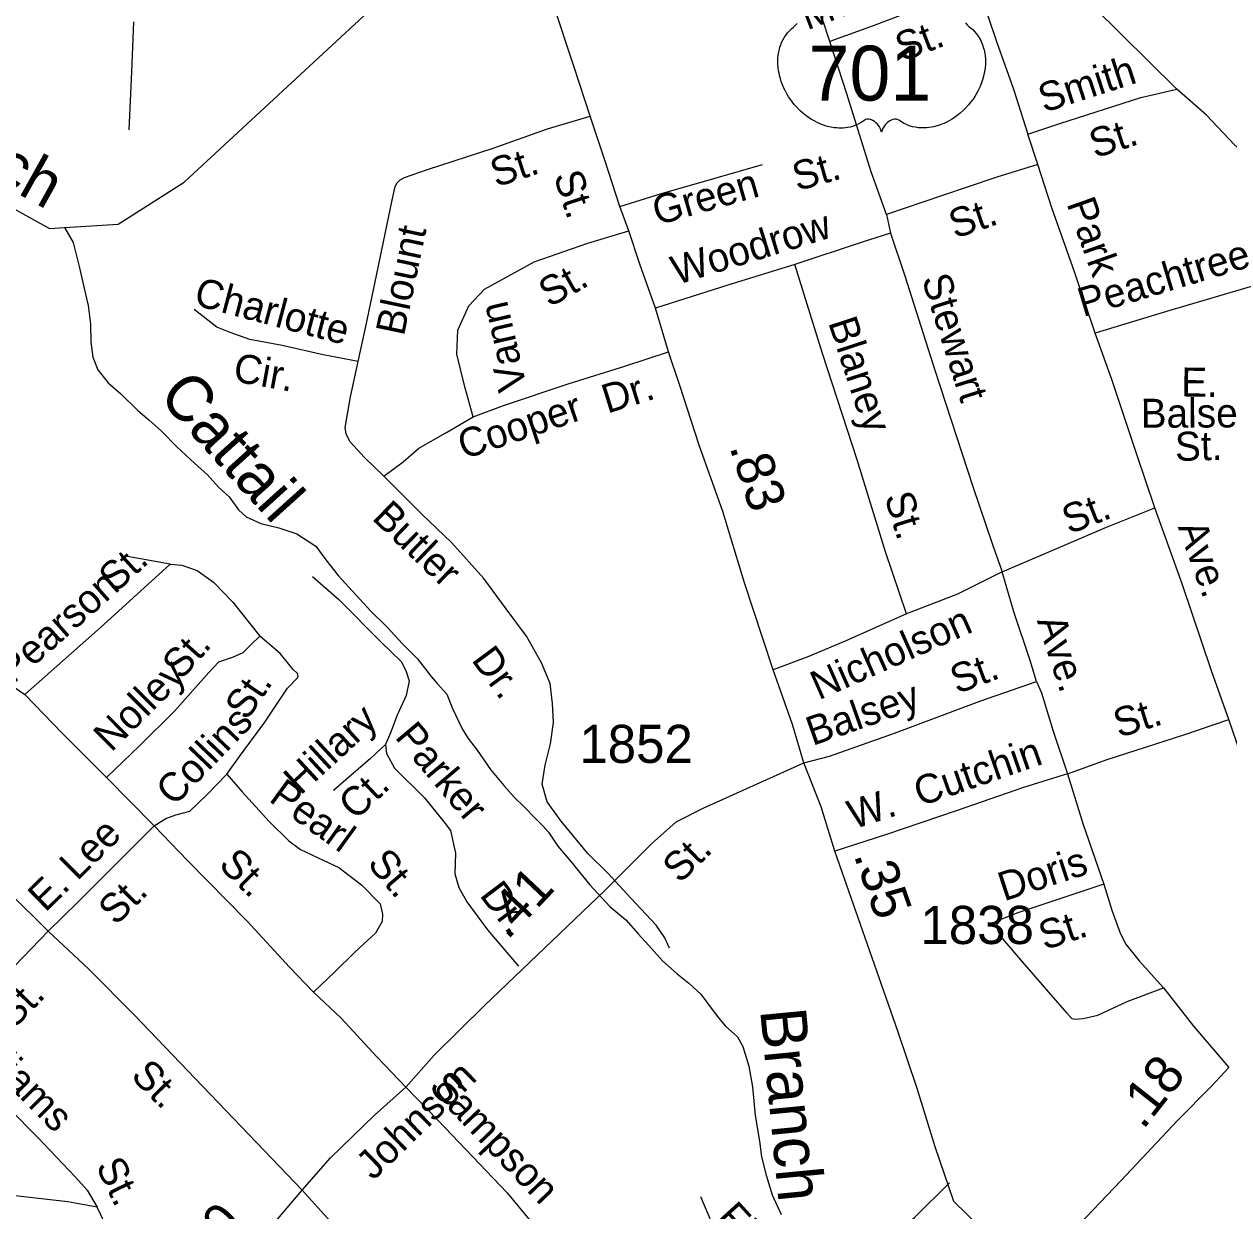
# Model space of a CAD drawing. Extents: x 2093524 to 2270757, y 289120 to 570408.
# Drawn here: x 2200351 to 2204298, y 455825 to 459714 of the extents above; entities that cross this region are included whole.
import ezdxf

# ---------------------------------------------------------------- set-up
doc = ezdxf.new("R2010")
doc.units = 0
for name, color, linetype in [('Exist Hydrographic Creek Single Shore', 7, 'Continuous'), ('Exist Hydrographic Creek Single Shore Label', 7, 'Continuous'), ('Exist Road Non-System Type 51', 7, 'Continuous'), ('Exist Road Non-System Type 51 Label', 7, 'Continuous'), ('Exist Road Primary US Shield CELL', 7, 'Continuous'), ('Exist Road Primary US Shield Number Label', 7, 'Continuous'), ('Exist Road Primary US UnDivided 4 Lane Attributed', 7, 'Continuous'), ('Exist Road Secondary Mileage Hundredths English Label', 7, 'Continuous'), ('Exist Road Secondary Type 51 Attributed', 7, 'Continuous'), ('Exist Road Secondary Type 51 Label', 7, 'Continuous'), ('Exist Road Secondary Type 51 Number Label', 7, 'Continuous')]:
    doc.layers.add(name, color=color, linetype=linetype)

msp = doc.modelspace()

# ---------------------------------------------------------------- linework, layer by layer
at = {"layer": 'Exist Hydrographic Creek Single Shore'}
for points in [[(2200484.2, 459047.1), (2200659.4, 459058.8), (2200875.3, 459195.6), (2201815.4, 460066.2), (2201961.5, 460144.9)], [(2197863.7, 459146.2), (2197949, 459201.1), (2198012.4, 459237), (2198093.8, 459254.9), (2198199.9, 459271.5), (2198257.8, 459295), (2198336.4, 459354.3), (2198606.2, 459595.2), (2198755.2, 459697.2), (2198847.3, 459698.7), (2199023.2, 459616.4), (2199324.3, 459416.8), (2199741.3, 459369.2), (2200025.3, 459271.7), (2200434.2, 459043.7), (2200484.2, 459047.1)], [(2200484.2, 459047.1), (2200512.1, 458998.2), (2200532.6, 458915.1), (2200545.5, 458857.6), (2200561.1, 458792.1), (2200568.5, 458730.3), (2200569.5, 458672.2), (2200576.3, 458622.4), (2200592.5, 458581.1), (2200626.8, 458538.8), (2200668.8, 458502.9), (2200723.7, 458447.7), (2200759.6, 458417.5), (2200801.9, 458379.6), (2200852.5, 458328.1), (2200909.5, 458275), (2200951.8, 458237.1), (2200988.1, 458196.9), (2201023.7, 458164.7), (2201054.1, 458122.1), (2201079.3, 458099.4), (2201126.9, 458077.9), (2201185.5, 458063), (2201244.8, 458044.1), (2201307.1, 458003.3), (2201339.5, 457958.9), (2201380.5, 457906.9), (2201438.1, 457843.7), (2201487.1, 457790.2), (2201539.8, 457738.8), (2201591.1, 457683.3), (2201639.9, 457633.8), (2201685, 457576), (2201704.3, 457552.9), (2201736.1, 457518.5), (2201754.7, 457471.3), (2201786.3, 457404.8), (2201806, 457373.7), (2201836.1, 457335.2), (2201879.8, 457271.3), (2201922.5, 457219.4), (2201956.9, 457181.1), (2201988.3, 457150.7), (2202026.6, 457110.6), (2202052.1, 457085.9), (2202069.1, 457066.7), (2202099.6, 457020.2), (2202142.3, 456970.3), (2202204.8, 456893.4), (2202270.7, 456822.7), (2202323.1, 456779.3), (2202363.5, 456733.3), (2202397.8, 456695), (2202442.5, 456645.2), (2202491.1, 456601.6), (2202528.8, 456571.5), (2202568.8, 456535.6), (2202605.5, 456485.4), (2202627, 456456.4), (2202648.6, 456431.5), (2202688.5, 456395.5), (2202706.4, 456364.3), (2202725.9, 456299.1), (2202737.4, 456231.5), (2202746.4, 456137.7), (2202760.9, 456054.2), (2202767.5, 456002.3), (2202782.9, 455942.9), (2202802.4, 455877.7), (2202831.9, 455813.1)]]:
    msp.add_lwpolyline(points, dxfattribs=at)
at = {"layer": 'Exist Road Non-System Type 51'}
for p, q in [((2203672, 459253.7), (2203639.3, 459353.5)), ((2203177.1, 459090.5), (2203189.6, 459028.5)), ((2200830.3, 457944.8), (2200690.1, 457969.6)), ((2200319.1, 457541.4), (2200353.3, 457517.4)), ((2200621.1, 457245.4), (2200778, 457086.8))]:
    msp.add_line(p, q, dxfattribs=at)
for points in [[(2202991.3, 459657), (2202940.3, 459810.6), (2202887.2, 459994), (2202832.1, 460159.4)], [(2203480.1, 459826.3), (2203320.4, 459779), (2203133, 459708), (2202991.3, 459657)], [(2203480.1, 459826.3), (2203537.1, 459656.6), (2203592.4, 459501), (2203639.3, 459353.5)], [(2200710, 459721.1), (2200703.1, 459557.2), (2200694.4, 459367.1)], [(2203177.1, 459090.5), (2203126.4, 459229.9), (2203046.6, 459485.4), (2202991.3, 459657)], [(2203639.3, 459353.5), (2203744.9, 459388.1), (2204010.4, 459473.9), (2204128, 459500.8)], [(2201445.4, 458608.5), (2201470.4, 458722.8), (2201511.3, 458916.8), (2201557.7, 459137.3), (2201567.4, 459181.4), (2201573.2, 459193.4), (2201583.3, 459203.4), (2201597.2, 459211.3), (2201672.9, 459238), (2201888.4, 459307.5), (2202065.8, 459370.5), (2202205.4, 459411.7)], [(2202303.5, 459116.5), (2202439.2, 459159.3), (2202618.6, 459210.5), (2202770.4, 459253.4)], [(2203672, 459253.7), (2203538.4, 459212.8), (2203356.8, 459151.5), (2203177.1, 459090.5)], [(2203859.8, 458701.2), (2203794.2, 458898.7), (2203718.7, 459112.1), (2203672, 459253.7)], [(2201822.3, 458427.4), (2201795.7, 458525.1), (2201769, 458632.9), (2201772.5, 458710.9), (2201807.9, 458791.2), (2201859.5, 458845.2), (2201937.1, 458888), (2202022.7, 458934.5), (2202198.4, 458995.6), (2202332.1, 459036.5)], [(2203189.6, 459028.5), (2203093.9, 458998), (2202876.7, 458926.2)], [(2203189.6, 459028.5), (2203236.7, 458888.9), (2203334.8, 458579.6), (2203459.4, 458198.9), (2203524.5, 458009.3), (2203555.2, 457919.5)], [(2204709.6, 458947), (2204633.8, 458928.5), (2204394.3, 458860.8), (2204105, 458775), (2203859.8, 458701.2)], [(2202876.7, 458926.2), (2202657.2, 458858.8), (2202419.8, 458783.2)], [(2203242.4, 457781.4), (2203173, 457984.8), (2203081, 458286.1), (2202966.6, 458635.1), (2202876.7, 458926.2)], [(2201445.4, 458608.5), (2201331.1, 458629.8), (2201197.2, 458661), (2201091, 458680.2), (2201026.8, 458703.8), (2200982.6, 458721.4), (2200908.3, 458779)], [(2204055.6, 458128.9), (2203996.5, 458304.2), (2203914.8, 458549.6), (2203859.8, 458701.2)], [(2201822.3, 458427.4), (2201922.1, 458463.8), (2202133.4, 458535.4), (2202322.9, 458594.6), (2202462.6, 458639.6)], [(2201529.8, 458233.2), (2201465.4, 458294.9), (2201419.2, 458344.7), (2201406.9, 458370.5), (2201402.7, 458392.5), (2201420.2, 458492.6), (2201445.4, 458608.5)], [(2201529.8, 458233.2), (2201593.7, 458279.8), (2201645.1, 458324.1), (2201732.7, 458374.8), (2201822.3, 458427.4)], [(2202264.7, 456931.1), (2202198.1, 456996.4), (2202111.3, 457101.8), (2202065.1, 457165.3), (2202048.8, 457223.4), (2202058.3, 457285.5), (2202075.7, 457355.4), (2202085.3, 457425.4), (2202083, 457487.4), (2202074.5, 457553.5), (2202046, 457621.3), (2201997.2, 457708.9), (2201930.8, 457798.5), (2201858, 457897.7), (2201751.4, 458014.9), (2201654.6, 458108.4), (2201529.8, 458233.2)], [(2203555.2, 457919.5), (2203698.7, 457980.5), (2203897.9, 458065.8), (2204055.6, 458128.9)], [(2204298.3, 457434.9), (2204241.1, 457594.5), (2204145.1, 457879.4), (2204055.6, 458128.9)], [(2200353.3, 457517.4), (2200601.8, 457737.1), (2200732.7, 457855.9), (2200830.3, 457944.8)], [(2200830.3, 457944.8), (2200868.2, 457940.8), (2200918.4, 457923.3), (2200972.4, 457885.5), (2201035.1, 457820), (2201123.7, 457708.7)], [(2201296.2, 457904), (2201382.6, 457828.5), (2201519.6, 457689.6), (2201586.2, 457625.9), (2201602.3, 457596.1), (2201612.5, 457562.1), (2201603, 457514.1), (2201573.2, 457450.1), (2201551.7, 457391.8), (2201535.8, 457353.7)], [(2203555.2, 457919.5), (2203409.7, 457846.6), (2203242.4, 457781.4)], [(2203667.7, 457560.3), (2203647.1, 457628.3), (2203594.2, 457787.8), (2203555.2, 457919.5)], [(2203242.4, 457781.4), (2203040.9, 457691.9), (2202919.5, 457641.2), (2202805.8, 457598.6)], [(2201123.7, 457708.7), (2201096, 457682.6), (2201068.2, 457654.3), (2201036.1, 457640.2), (2200988.2, 457623.8), (2200956.7, 457589.7), (2200843.6, 457463), (2200730.5, 457350.1), (2200621.1, 457245.4)], [(2201015, 457256.2), (2201056.5, 457314.4), (2201139.7, 457426.9), (2201214.8, 457537.6), (2201246.6, 457571.7), (2201248.7, 457577.6), (2201246.6, 457585.8), (2201232.4, 457599.6), (2201190.1, 457651.2), (2201123.7, 457708.7)], [(2202905.7, 457293.2), (2202989.8, 457315.8), (2203203.2, 457391.2), (2203482.1, 457495.2), (2203667.7, 457560.3)], [(2203667.7, 457560.3), (2203684, 457522.6), (2203722.8, 457396.9), (2203769.6, 457257.2)], [(2200353.3, 457517.4), (2200476.1, 457390.3), (2200621.1, 457245.4)], [(2203769.6, 457257.2), (2203899.4, 457304.1), (2204154.6, 457385.9), (2204298.3, 457434.9)], [(2204716.8, 456831.7), (2204609.6, 456915.3), (2204507.4, 456986.6), (2204450.9, 457030), (2204426.9, 457062), (2204402.3, 457125.8), (2204361.5, 457251.3), (2204298.3, 457434.9)], [(2201535.8, 457353.7), (2201486.3, 457307.5), (2201365.2, 457202.6)], [(2201535.8, 457353.7), (2201538.2, 457323.8), (2201564.4, 457276.1), (2201663.2, 457178.6), (2201727.5, 457099.3), (2201748, 457071.3), (2201764.2, 456997.5), (2201762.8, 456929.7), (2201775.1, 456885.5), (2201801.4, 456837.7), (2201870, 456746.4), (2201971, 456627)], [(2200778, 457086.8), (2200815.9, 457111), (2200848, 457123.1), (2200893.8, 457135.3), (2200951.3, 457189.9), (2201015, 457256.2)], [(2201015, 457256.2), (2201065.3, 457198.5), (2201153.9, 457101.2), (2201218.2, 457037.6), (2201256.4, 457010), (2201330.8, 456974.4), (2201382.8, 456951), (2201457.1, 456893.5), (2201517.5, 456831.9), (2201525.7, 456797.9), (2201523.9, 456774), (2201502.1, 456735.8), (2201434.6, 456673.5), (2201369.1, 456608.9), (2201299.8, 456542.4)], [(2203769.6, 457257.2), (2203626, 457212.2), (2203408.7, 457136.8), (2203173.2, 457057.2), (2203007.8, 457004.1)], [(2203769.6, 457257.2), (2203820.7, 457091.8), (2203888.3, 456896.3)], [(2200430.7, 456742.4), (2200530, 456839.2), (2200660.9, 456969.7), (2200778, 457086.8)], [(2200778, 457086.8), (2200887, 456973.4), (2201082.1, 456775), (2201221.1, 456624), (2201299.8, 456542.4)], [(2202466.1, 456686.6), (2202450.1, 456720.4), (2202421.7, 456762), (2202339.2, 456849.6), (2202264.7, 456931.1)], [(2203888.3, 456896.3), (2203744.6, 456847.4), (2203607, 456802.2), (2203557, 456781.9), (2203547.1, 456777.8), (2203543.1, 456772), (2203537.3, 456762), (2203539.4, 456751.8), (2203543.4, 456737.9), (2203557.7, 456716), (2203622.1, 456640.5), (2203728.9, 456517.4), (2203767, 456473.6), (2203783.4, 456455.6), (2203795.2, 456453.7), (2203821.1, 456455.8), (2203869.2, 456466.3), (2203964.9, 456511), (2204084.5, 456555.8)], [(2203888.3, 456896.3), (2203914.8, 456810.5), (2203941.2, 456738.8), (2203959.5, 456700.7), (2204004, 456645), (2204084.5, 456555.8)], [(2200079.1, 456386), (2200156.7, 456460.6), (2200319.5, 456627.6), (2200430.7, 456742.4)], [(2201299.8, 456542.4), (2201390.3, 456457.2), (2201507.1, 456329.9), (2201601.6, 456230.6)], [(2204084.5, 456555.8), (2204182.2, 456430.5), (2204298.6, 456295.3)], [(2200079.1, 456386), (2200212.2, 456251.2), (2200395.5, 456066.5), (2200520.2, 455935.4), (2200558.4, 455893.6), (2200591, 455837.9)], [(2201601.6, 456230.6), (2201708.3, 456121.5), (2201933.8, 455885.1), (2202068.4, 455721.5)], [(2200591, 455837.9), (2200494.9, 455855.2), (2200262.6, 455881.5), (2200000.7, 455907.7), (2199820.5, 455932.3), (2199666.6, 455947.6)], [(2202864.4, 455456.5), (2203126.4, 455684.7), (2203267.9, 455804.3), (2203383.3, 455917.1)], [(2202864.4, 455456.5), (2202659.2, 455680.4), (2202636.9, 455728.1), (2202604.3, 455785.8), (2202567.9, 455871.5)], [(2200688.5, 455609.6), (2200664.1, 455667.5), (2200625.3, 455764), (2200591, 455837.9)]]:
    msp.add_lwpolyline(points, dxfattribs=at)
at = {"layer": 'Exist Road Primary US Shield CELL'}
msp.add_lwpolyline([(2203436, 459718.4), (2203441.4, 459712), (2203446.7, 459706.5), (2203454.7, 459699.8), (2203459, 459696), (2203463.9, 459691.1), (2203472, 459681.8), (2203475.2, 459677.4), (2203478.5, 459672.4), (2203481.6, 459667.3), (2203484.6, 459661.9), (2203487, 459657.1), (2203491.5, 459646), (2203494.9, 459635.3), (2203496.4, 459629.7), (2203498.8, 459617.1), (2203499.7, 459610.9), (2203500.7, 459598.6), (2203500.7, 459583.7), (2203499.6, 459569.5), (2203496.9, 459553), (2203494.7, 459543.2), (2203491.3, 459531.7), (2203488.1, 459521.7), (2203482.2, 459507.1), (2203477, 459496.4), (2203470.2, 459484), (2203465.6, 459476.4), (2203460.2, 459468.4), (2203453.4, 459459.1), (2203445.5, 459449.2), (2203436, 459438.8), (2203428.4, 459431.2), (2203418.3, 459422.2), (2203412.3, 459417.2), (2203403.6, 459410.6), (2203391.8, 459402.7), (2203380.1, 459396), (2203370.1, 459390.9), (2203361.3, 459387.1), (2203349.9, 459382.8), (2203330.9, 459377.5), (2203324, 459376.1), (2203315.8, 459374.8), (2203308.1, 459374.1), (2203300.7, 459373.6), (2203290.7, 459373.6), (2203280.7, 459374.4), (2203271.3, 459375.8), (2203261.5, 459377.8), (2203251.3, 459380.8), (2203242, 459384.5), (2203232.5, 459389.1), (2203216.6, 459399.2), (2203212, 459401.6), (2203209.4, 459402.3), (2203203.3, 459402.6), (2203197.5, 459401.4), (2203191.6, 459399), (2203188, 459397.1), (2203183.3, 459394), (2203179.6, 459391.1), (2203175.2, 459386.9), (2203172.2, 459383.4), (2203169.9, 459380.7), (2203165.4, 459373.6), (2203163.8, 459370.3), (2203162.1, 459366), (2203160.7, 459359.6), (2203158.6, 459367.6), (2203156.3, 459372.9), (2203153.5, 459377.5), (2203150.7, 459381.5), (2203146.2, 459386.7), (2203142.2, 459390.6), (2203137.3, 459394.5), (2203132.2, 459397.6), (2203128, 459399.8), (2203124.2, 459401.2), (2203119.6, 459402.4), (2203115.8, 459402.7), (2203112.7, 459402.6), (2203108.4, 459401.6), (2203102.6, 459397.4), (2203097.1, 459393.6), (2203091.1, 459389.9), (2203083.9, 459386.1), (2203078.7, 459383.7), (2203072.5, 459381.2), (2203065.2, 459378.8), (2203057.3, 459376.7), (2203049.2, 459375.2), (2203042, 459374), (2203034.3, 459373.3), (2203027.4, 459373.1), (2203020.2, 459373.2), (2203013.5, 459373.7), (2203005.6, 459374.4), (2202995.9, 459375.8), (2202987.9, 459377.7), (2202979.4, 459379.9), (2202970.6, 459382.7), (2202961.3, 459386.2), (2202949.6, 459391.3), (2202941.5, 459395.5), (2202928.6, 459402.9), (2202913.6, 459413.3), (2202902.2, 459422.5), (2202893.9, 459430), (2202881.7, 459442.5), (2202874.5, 459450.6), (2202863.2, 459465.2), (2202856, 459475.8), (2202851.4, 459483.5), (2202844.5, 459496), (2202840.8, 459503.8), (2202835.9, 459515.2), (2202832.1, 459525.6), (2202828.9, 459535.5), (2202827.2, 459541.8), (2202824.7, 459552.8), (2202823.3, 459560.6), (2202821.8, 459571.3), (2202821, 459582.7), (2202820.9, 459593.1), (2202821.1, 459601.7), (2202822.1, 459611.8), (2202823.8, 459622.6), (2202825.9, 459631.8), (2202827.7, 459638.4), (2202830.5, 459646.4), (2202834.1, 459655.3), (2202838.3, 459663.8), (2202842.4, 459670.9), (2202847.5, 459678.5), (2202852.5, 459684.9), (2202859.1, 459692.1), (2202865.9, 459698.6), (2202872.2, 459703.7), (2202879.6, 459711), (2202883.5, 459715.4)], dxfattribs=at)
at = {"layer": 'Exist Road Primary US UnDivided 4 Lane Attributed'}
msp.add_lwpolyline([(2204977.2, 458696.9), (2204844.7, 458810.1), (2204709.6, 458947), (2204441.9, 459207.2), (2204317.2, 459318.2), (2204224.7, 459415.5), (2204128, 459500.8), (2203763.6, 459862), (2203630.9, 460001.1), (2203495.9, 460122.2), (2203336.7, 460296.9), (2203183.9, 460431.9), (2202358.1, 461209.4), (2202264.7, 461295.1), (2202051, 461499.6), (2202002.6, 461553.3), (2201942.1, 461631), (2201873.6, 461728.5), (2201806.8, 461835.7), (2201747.5, 461927.8)], dxfattribs=at)
at = {"layer": 'Exist Road Secondary Type 51 Attributed'}
for points in [[(2202905.7, 457293.2), (2202868.8, 457418.9), (2202805.8, 457598.6), (2202771.1, 457700.3), (2202711.8, 457883.5), (2202640.4, 458117.2), (2202562.7, 458334.6), (2202499.4, 458530), (2202462.6, 458639.6), (2202419.8, 458783.2), (2202368.6, 458926.9), (2202332.1, 459036.5), (2202303.5, 459116.5), (2202254.4, 459268), (2202205.4, 459411.7), (2202154.4, 459569.1), (2202083, 459786.4), (2202027.9, 459934.1), (2201985.1, 460071.8), (2201961.5, 460144.9)], [(2201262, 455893.2), (2201355.6, 455999), (2201498.4, 456137.9), (2201601.6, 456230.6), (2201694.9, 456335.4), (2201859.8, 456498.3), (2202253.6, 456874.7), (2202406.7, 457027.7), (2202487.4, 457100.1), (2202576.5, 457144.6), (2202905.7, 457293.2)], [(2203641.1, 455619.7), (2203397.5, 455856), (2203336.4, 456034.9), (2203277, 456226.3), (2203213.8, 456413.9), (2203007.8, 457004.1), (2202962.8, 457149.7), (2202905.7, 457293.2)], [(2200301.7, 456869.3), (2200430.7, 456742.4), (2200563.6, 456617.4), (2200712.5, 456466.5), (2201262, 455893.2)], [(2203641.1, 455619.7), (2203786.2, 455757.9), (2203944.2, 455924.4), (2204130.4, 456121.4), (2204241.8, 456233.8), (2204298.6, 456295.3)], [(2200817.3, 455425.8), (2201040.9, 455654.2), (2201164.4, 455777.8), (2201262, 455893.2)], [(2201262, 455893.2), (2201386.1, 455757.3), (2201482.3, 455671.5), (2201762.3, 455408.4), (2202045.5, 455120.4), (2202276.5, 454879.9)]]:
    msp.add_lwpolyline(points, dxfattribs=at)

# ---------------------------------------------------------------- texts
at = {"layer": 'Exist Hydrographic Creek Single Shore Label'}
for s, rotation, p in [('Branch', 330.8583, (2199870, 459414.6)), ('Cattail', 312.0474, (2200787.4, 458492.9)), ('Branch', 275.4935, (2202762.5, 456483.6))]:
    msp.add_text(s, height=150, rotation=rotation, dxfattribs=at).set_placement(p)
at = {"layer": 'Exist Road Non-System Type 51 Label'}
for s, rotation, p in [('McKinnon', 20.7592, (2202916.6, 459693.3)), ('St.', 20.7592, (2203227.9, 459589.7)), ('Smith', 17.9274, (2203692.7, 459422.9)), ('St.', 17.9274, (2203859.5, 459273.6)), ('St.', 17.8652, (2201897.3, 459178.7)), ('St.', 15.7823, (2202884.1, 459166.2)), ('Green', 15.919, (2202426, 459054)), ('St.', 18.6529, (2203400.5, 459010.2)), ('Park', 289.4682, (2203766, 459126.2)), ('Blount', 78.0832, (2201595.4, 458689.2)), ('Woodrow', 17.0815, (2202489.1, 458858.6)), ('Peachtree', 16.7551, (2203820.7, 458753.6)), ('St.', 29.3778, (2202071.8, 458783.9)), ('Stewart', 287.6005, (2203291.3, 458879.5)), ('Charlotte', 345.1163, (2200903.6, 458794.5)), ('Vann', 102.9317, (2201999.1, 458522.9)), ('Blaney', 288.1468, (2202985.1, 458736.6)), ('Cir.', 349.7626, (2201032.5, 458544.2)), ('E.', 359.093, (2204141.5, 458494)), ('Dr.', 17.3487, (2202262, 458437.3)), ('Cooper', 18.6998, (2201792.1, 458286.8)), ('Balsey', 0.244, (2204009.7, 458391.1)), ('St.', 1.4175, (2204122.8, 458282.3)), ('St.', 286.9878, (2203169.2, 458166)), ('Butler', 316.0251, (2201487.9, 458092.9)), ('St.', 21.2969, (2203775, 458041.4)), ('Ave.', 289.7343, (2204130.3, 458066.6)), ('St.', 42.1994, (2200649.5, 457846.9)), ('Pearson', 41.4901, (2200315.5, 457549.7)), ('Nicholson', 23.9327, (2202954.9, 457497.9)), ('Ave.', 288.1205, (2203668.8, 457759.3)), ('St.', 48.2407, (2200865.9, 457561.9)), ('Dr.', 306.5661, (2201814.5, 457630.6)), ('Nolley', 44.9351, (2200636.9, 457326.3)), ('St.', 20.4444, (2203407.6, 457518.2)), ('St.', 55.8658, (2201081.5, 457428.7)), ('Balsey', 19.4677, (2202934.3, 457348.4)), ('Hillary', 42.762, (2201256.5, 457184.7)), ('St.', 17.4074, (2203938, 457374.7)), ('Collins', 46.1672, (2200842.9, 457148)), ('Parker', 310.1903, (2201563.4, 457377)), ('Cutchin', 19.1234, (2203286.7, 457149.6)), ('Pearl', 324.058, (2201149.7, 457170)), ('Ct.', 43.2652, (2201437.2, 457102.4)), ('W.', 17.8026, (2203067.9, 457075.1)), ('Lee', 44.9331, (2200525.5, 456904.2)), ('St.', 315.0207, (2200984.9, 456956)), ('St.', 310.542, (2201472.5, 456961.6)), ('Doris', 18.1502, (2203561.4, 456839.1)), ('E.', 44.237, (2200420.8, 456801.5)), ('St.', 44.9331, (2200652.1, 456757.3)), ('Dr.', 306.9742, (2201841.2, 456859.8)), ('St.', 18.1502, (2203694.2, 456679.1)), ('St.', 45.7354, (2200316.7, 456418.1)), ('Williams', 314.7732, (2200120.5, 456413)), ('Sampson', 313.6513, (2201673.9, 456228.9)), ('St.', 295.9739, (2200584.6, 455972.8)), ('Fisher', 312.4982, (2202616.1, 455800.3))]:
    msp.add_text(s, height=95, rotation=rotation, dxfattribs=at).set_placement(p)
at = {"layer": 'Exist Road Primary US Shield Number Label'}
msp.add_text('701', height=180, dxfattribs=at).set_placement((2202921.6, 459463.1))
at = {"layer": 'Exist Road Secondary Mileage Hundredths English Label'}
for s, rotation, p in [('.83', 287.961, (2202661.5, 458328.6)), ('.35', 289.2651, (2203068.5, 456991.2)), ('.41', 46.6557, (2201934.8, 456710.4)), ('.18', 51.7418, (2204017.4, 456088.5)), ('.20', 44.8017, (2200911.9, 455611.4))]:
    msp.add_text(s, height=125, rotation=rotation, dxfattribs=at).set_placement(p)
at = {"layer": 'Exist Road Secondary Type 51 Label'}
for s, rotation, p in [('St.', 288.1982, (2202085.3, 459217)), ('St.', 44.6567, (2202500.2, 456895.4)), ('St.', 314.6274, (2200697.3, 456264.3)), ('Johnson', 44.1879, (2201495.4, 455922.8))]:
    msp.add_text(s, height=95, rotation=rotation, dxfattribs=at).set_placement(p)
at = {"layer": 'Exist Road Secondary Type 51 Number Label'}
for s, p in [('1852', (2202170.4, 457293)), ('1838', (2203287.8, 456699.8))]:
    msp.add_text(s, height=125, dxfattribs=at).set_placement(p)

doc.saveas('drawing.dxf')
